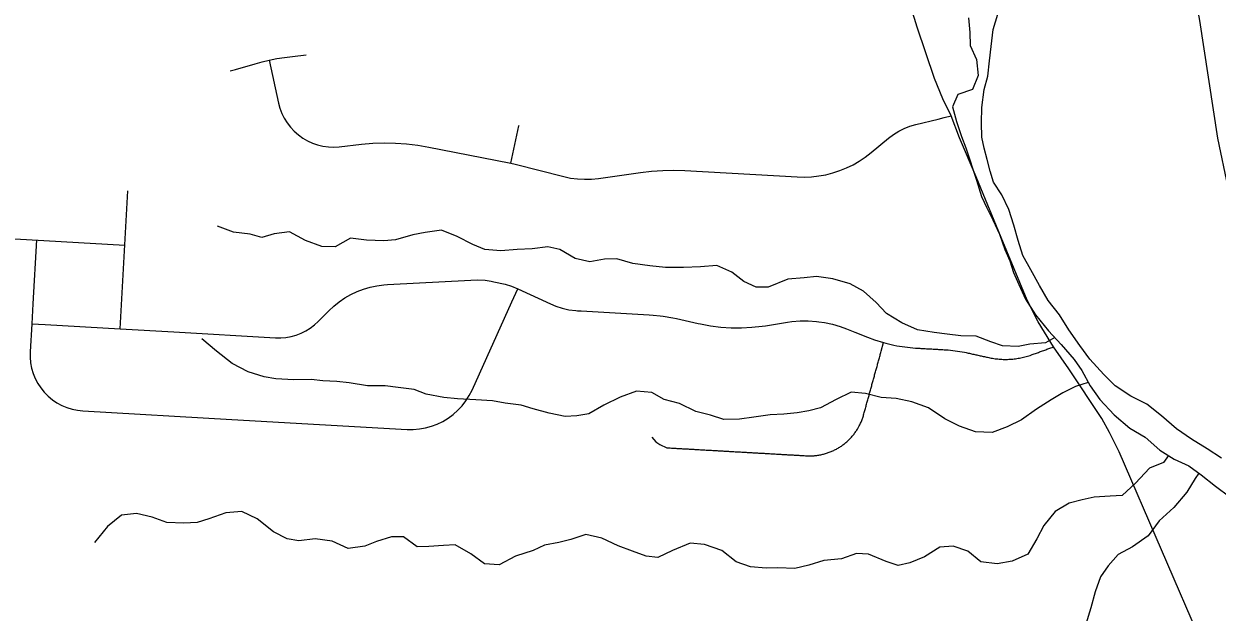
# Model space of a CAD drawing. Extents: x 114843 to 284848, y 317643 to 566895.
# Drawn here: x 184690 to 190019, y 474841 to 477467 of the extents above; entities that cross this region are included whole.
import ezdxf

# ---------------------------------------------------------------- set-up
doc = ezdxf.new("R2010")
doc.units = 0
for name, color, linetype in [('GM_X_Major_River', 7, 'Continuous'), ('GM_X_Minor_River', 7, 'Continuous'), ('GM_X_State_Route', 7, 'Continuous'), ('GM_X_Township_Road', 7, 'Continuous')]:
    doc.layers.add(name, color=color, linetype=linetype)

msp = doc.modelspace()

# ---------------------------------------------------------------- linework, layer by layer
at = {"layer": 'GM_X_Major_River'}
for points in [[(188908.1, 477494.8), (188914.2, 477428.7), (188916.3, 477370.7), (188944.3, 477308.6), (188952.4, 477236.5), (188926.4, 477174.4), (188860.5, 477152.4), (188836.6, 477096.3), (188854.6, 477032.2), (188876.7, 476964.2), (188896.7, 476914.1), (188944.8, 476770), (188966.9, 476696), (188990.9, 476645.9), (189016.9, 476591.9), (189047, 476527.9), (189071, 476459.8), (189093, 476409.8), (189109.1, 476357.8), (189133.1, 476303.7)], [(190039.1, 475527.8), (189975.1, 475569.8), (189905.1, 475613.8), (189837.1, 475659.8), (189771.1, 475717.8), (189705.2, 475769.7), (189633.2, 475805.7), (189563.2, 475851.7), (189513.2, 475901.7), (189451.2, 475969.7), (189405.2, 476031.7), (189357.1, 476101.7), (189315.1, 476167.8), (189265.1, 476231.8), (189225, 476299.8), (189187, 476369.8), (189151, 476433.9), (189130.9, 476499.9), (189110.9, 476568), (189088.8, 476638), (189056.8, 476704.1), (189020.8, 476760.1), (189004.7, 476810.1), (188992.7, 476862.2), (188978.7, 476912.2), (188968.6, 476962.3), (188966.5, 477026.3), (188968.5, 477094.4), (188978.4, 477174.5), (188994.3, 477234.6), (189002.2, 477302.6), (189010.2, 477366.7), (189018.1, 477442.8), (189040, 477510.9)], [(189133.1, 476303.7), (189163.1, 476237.7), (189207.2, 476167.6), (189265.2, 476097.6), (189323.2, 476035.6), (189381.2, 475969.6), (189415.2, 475919.6), (189451.3, 475851.6), (189495.3, 475789.6), (189559.3, 475721.6), (189629.3, 475661.6), (189697.3, 475621.6), (189763.3, 475563.6), (189827.3, 475523.6), (189893.3, 475493.7), (189947.2, 475453.7), (190011.2, 475403.7), (190075.2, 475355.7)]]:
    msp.add_lwpolyline(points, dxfattribs=at)
at = {"layer": 'GM_X_Minor_River'}
for points in [[(189294.4, 476066.4), (189252.6, 476043.1), (189182.7, 476036.6), (189130.8, 476026.2), (189060.9, 476029.7), (189008.8, 476047.3), (188942.6, 476072.9), (188874.7, 476074.4), (188812.7, 476081.9), (188754.7, 476089.5), (188680.7, 476101), (188610.5, 476132.5), (188542.2, 476174.1), (188495.9, 476223.8), (188439.6, 476273.4), (188379.4, 476307), (188303.3, 476328.5), (188229.3, 476340), (188175.3, 476333.6), (188101.5, 476327), (188013.8, 476292.3), (187959.9, 476291.9), (187905.7, 476317.6), (187851.5, 476359.2), (187785.3, 476388.8), (187711.4, 476382.2), (187635.5, 476379.7), (187555.6, 476379.1), (187485.6, 476386.6), (187409.5, 476398.1), (187337.5, 476417.6), (187283.5, 476417.2), (187217.7, 476404.7), (187151.6, 476420.2), (187083.4, 476459.8), (187029.3, 476471.4), (186959.5, 476462.9), (186893.5, 476460.4), (186819.7, 476453.8), (186747.7, 476459.3), (186695.5, 476483), (186625.3, 476518.5), (186555.2, 476546), (186481.3, 476535.5), (186427.5, 476525.1), (186349.7, 476502.5), (186297.8, 476498.1), (186219.8, 476501.6), (186147.8, 476511.1), (186080.2, 476472.5), (186020.2, 476474.1), (185948.1, 476499.6), (185875.8, 476539.1), (185808, 476530.6), (185752.1, 476514.2), (185700.1, 476527.9), (185626.1, 476537.3), (185553.9, 476564.9)], [(189443.3, 475866.6), (189385.9, 475847.9), (189330.2, 475819.5), (189278.5, 475789), (189212.9, 475746.5), (189145.3, 475700), (189081.6, 475667.5), (189013.8, 475643), (188939.9, 475646.4), (188867.7, 475671.9), (188803.6, 475703.5), (188729.3, 475753), (188655.1, 475780.5), (188585.1, 475794), (188519.1, 475799.5), (188449, 475817), (188385, 475822.5), (188317.4, 475790), (188247.7, 475753.5), (188195.8, 475739.1), (188144, 475730.7), (188084.1, 475724.2), (188022.1, 475721.8), (187950.3, 475711.2), (187886.4, 475702.8), (187816.5, 475700.3), (187756.4, 475719.8), (187690.3, 475737.4), (187618.1, 475772.9), (187550, 475790.4), (187493.8, 475822), (187425.9, 475827.6), (187352.1, 475801), (187280.5, 475764.4), (187212.8, 475725.9), (187158.9, 475717.5), (187107, 475715.1), (187035, 475728.6), (186964.9, 475748.1), (186910.8, 475765.7), (186838.8, 475773.2), (186782.8, 475784.8), (186708.8, 475788.3), (186626.8, 475793.7), (186564.8, 475799.3), (186486.8, 475814.7), (186432.7, 475834.3), (186360.7, 475843.8), (186302.7, 475851.4), (186224.8, 475850.9), (186142.7, 475864.3), (186086.7, 475869.9), (186024.8, 475873.4), (185972.8, 475879.1), (185894.8, 475878.5), (185814.9, 475881.9), (185762.9, 475891.6), (185690.8, 475913.1), (185620.5, 475950.6), (185550.2, 476006.2), (185483.8, 476061.8)], [(189801.7, 475539.6), (189780.1, 475508.4), (189716.4, 475484), (189655, 475417.4), (189595.4, 475360.9), (189541.5, 475358.5), (189469.6, 475354), (189415.7, 475341.6), (189357.9, 475327.2), (189296.2, 475290.7), (189244.8, 475228.2), (189213.2, 475167.9), (189173.8, 475099.6), (189104.1, 475069.1), (189036.2, 475056.5), (188964.2, 475066), (188905.9, 475113.6), (188839.8, 475135.2), (188779.9, 475130.7), (188712.3, 475088.2), (188646.6, 475061.7), (188594.7, 475049.3), (188540.6, 475066.9), (188462.4, 475100.4), (188408.5, 475102), (188340.7, 475079.5), (188262.9, 475070.9), (188195.1, 475050.4), (188133.2, 475035.9), (188057.3, 475039.3), (188005.3, 475037), (187935.4, 475042.5), (187871.2, 475066), (187806.9, 475115.6), (187728.8, 475143), (187664.8, 475148.6), (187587.1, 475116), (187521.4, 475085.5), (187469.4, 475091.1), (187407.3, 475112.7), (187343.2, 475136.2), (187271, 475171.7), (187198.9, 475187.2), (187133.2, 475164.7), (187079.3, 475152.3), (187015.4, 475139.9), (186963.7, 475115.4), (186885.9, 475090.8), (186812.3, 475052.3), (186746.3, 475055.8), (186686, 475101.4), (186615.8, 475141), (186563.9, 475138.6), (186498, 475134.1), (186446, 475131.7), (186385.7, 475177.3), (186331.8, 475176.9), (186264, 475156.4), (186212.2, 475136), (186138.3, 475125.5), (186066.2, 475157), (185990.2, 475168.4), (185918.3, 475159.9), (185866.3, 475167.5), (185804.1, 475199.1), (185731.7, 475256.7), (185663.5, 475290.2), (185591.6, 475283.7), (185515.9, 475257.1), (185464.1, 475240.7), (185404.1, 475238.3), (185328.2, 475241.7), (185262.1, 475265.3), (185192, 475280.8), (185126.1, 475274.3), (185062.5, 475223.8), (185005.1, 475151.3)], [(189937.8, 475460.7), (189920.6, 475437.4), (189883, 475377.1), (189825.6, 475308.6), (189760.1, 475248), (189710.7, 475181.6), (189641.1, 475133), (189577.4, 475098.6), (189531.9, 475048.2), (189498.3, 474997.9), (189474.8, 474931.6), (189455.4, 474859.4), (189431.9, 474787.2)]]:
    msp.add_lwpolyline(points, dxfattribs=at)
at = {"layer": 'GM_X_State_Route'}
msp.add_lwpolyline([(189959, 474681.5), (189581, 475556.3), (189538.5, 475642.9), (189503.9, 475705.9), (189356.3, 475927.5), (189288.6, 476025.3), (189276, 476044.5), (189219.1, 476137.1), (189170.7, 476233.5), (189054.6, 476514.3), (188942.6, 476783.9), (188869, 476959.3), (188831.7, 477056.4), (188794.5, 477133.3), (188757.2, 477223.4), (188679.3, 477452.6), (188551.5, 477867.8)], dxfattribs=at)
at = {"layer": 'GM_X_Township_Road'}
for p, q in [((185119.3, 476105.7), (185154.6, 476722.1)), ((184483.8, 476517.6), (185140.7, 476480)), ((184746.4, 476502.6), (184730.1, 476218.1))]:
    msp.add_line(p, q, dxfattribs=at)
for points in [[(190894.4, 474755), (190794.1, 474945.9), (190712.8, 475128.4), (190648.7, 475266.9), (190590.8, 475409.7), (190548, 475510.4), (190471.2, 475657.2), (190426.5, 475720.1), (190365, 475789.1), (190303.4, 475875), (190260.6, 475961), (190235.1, 476054.6), (190205.9, 476183.8), (190179.3, 476284.8), (190114.1, 476517.3), (190021.7, 476956.7), (189942.5, 477482.1), (189845.9, 477997.1), (189788, 478306.8), (189770.2, 478418.1), (189774, 478558.6), (189772.8, 478723.3), (189786.2, 478997.4)], [(185611.3, 477257.5), (185634.2, 477264.1), (185723, 477289.6), (185753.9, 477298), (185785.1, 477305.4), (185819.4, 477312.3), (185854, 477318), (185888.8, 477322.5), (185951, 477329.4)], [(185785.1, 477305.4), (185827.1, 477114), (185833.4, 477090.4), (185842.1, 477067.6), (185852.9, 477045.8), (185865.8, 477025.1), (185880.7, 477005.8), (185897.3, 476988), (185915.6, 476971.9), (185935.4, 476957.7), (185956.5, 476945.4), (185978.7, 476935.3), (186001.7, 476927.4), (186025.5, 476921.8), (186049.6, 476918.5), (186074, 476917.6), (186098.3, 476919), (186198.1, 476929.9), (186248.3, 476934.1), (186298.6, 476935.7), (186349, 476934.8), (186399.2, 476931.4), (186449.2, 476925.5), (186498.8, 476917), (186856.8, 476846.8), (186864.9, 476845.1), (186883.4, 476840.8), (187100.9, 476785.7), (187131.4, 476779.2), (187162.3, 476775.1), (187193.4, 476773.5), (187224.6, 476774.2), (187255.6, 476777.4), (187443.9, 476804.3), (187493.2, 476810), (187542.8, 476813.4), (187592.5, 476814.2), (187642.1, 476812.6), (188142.9, 476783.9), (188175.2, 476783.2), (188207.6, 476784.6), (188239.8, 476788.3), (188271.6, 476794.1), (188303, 476802.1), (188333.7, 476812.2), (188363.7, 476824.4), (188392.8, 476838.6), (188420.9, 476854.8), (188447.8, 476872.8), (188473.4, 476892.6), (188551.7, 476957.6), (188573.5, 476974.1), (188596.8, 476988.6), (188621.4, 477000.9), (188646.9, 477010.8), (188673.3, 477018.5), (188773.1, 477042.4), (188800.4, 477048.9), (188831.7, 477056.4)], [(186864.9, 476845.1), (186900.4, 477011.5), (186901.1, 477014.8)], [(184725, 476128.2), (184784.9, 476124.8), (185119.3, 476105.7), (185358.9, 476092), (185813.2, 476066), (185836.6, 476065.7), (185860, 476067.7), (185883.1, 476071.8), (185905.7, 476078.1), (185927.6, 476086.5), (185948.7, 476096.9), (185968.6, 476109.2), (185987.3, 476123.4), (186004.7, 476139.2), (186051.5, 476186.3), (186074, 476207.2), (186098, 476226.3), (186123.5, 476243.6), (186150.2, 476258.8), (186177.9, 476272), (186206.6, 476282.9), (186236.1, 476291.7), (186266.2, 476298.1), (186296.6, 476302.2), (186313.4, 476303.5), (186685.9, 476323.6), (186717.6, 476324.2), (186749.3, 476322.6), (186777.1, 476318.3), (186788.9, 476316.2), (186839.6, 476305.2), (186868.2, 476295.6), (186896.1, 476284), (187041.5, 476218), (187065.3, 476206.5), (187094.5, 476197.6), (187124.3, 476191.2), (187154.6, 476187.4), (187162.5, 476186.9), (187178, 476186), (187482.6, 476168.5), (187500.6, 476167.3), (187532.2, 476164), (187544.8, 476162.3), (187588.6, 476154.8), (187604, 476151.5), (187701.7, 476129.5), (187711.3, 476127.4), (187756.7, 476119.2), (187802.4, 476113.6), (187848.4, 476110.6), (187894.6, 476110.3), (187940.6, 476112.6), (187986.4, 476117.6), (188001.5, 476119.8), (188100.3, 476135.4), (188119.7, 476138), (188156.1, 476141), (188192.6, 476141.3), (188229.1, 476138.9), (188239.8, 476137.6), (188265.2, 476133.8), (188301, 476126.1), (188336, 476115.9), (188363.6, 476105.8), (188400.9, 476090.9), (188457.6, 476068.2), (188488.5, 476056.7), (188529.5, 476044.1), (188540.1, 476041.2), (188552, 476038.2), (188563.9, 476035.4), (188575.8, 476032.9), (188587.8, 476030.6), (188599.8, 476028.4), (188611.9, 476026.5), (188624, 476024.8), (188636.1, 476023.3), (188648.3, 476022), (188660.5, 476020.9), (188672.6, 476020), (188676.1, 476019.8), (188681.1, 476019.5), (188686, 476019.2), (188690.9, 476019), (188695.8, 476018.7), (188700.8, 476018.4), (188705.7, 476018.1), (188710.7, 476017.8), (188715.6, 476017.5), (188720.5, 476017.2), (188725.5, 476017), (188730.4, 476016.7), (188735.3, 476016.4), (188740.2, 476016.1), (188745.2, 476015.8), (188750.1, 476015.6), (188755, 476015.3), (188760, 476015), (188764.9, 476014.7), (188769.8, 476014.4), (188774.8, 476014.2), (188779.7, 476013.9), (188784.6, 476013.6), (188789.6, 476013.3), (188794.5, 476013), (188799.4, 476012.7), (188804.3, 476012.4), (188817.8, 476011.5), (188828.2, 476010.6), (188838.6, 476009.5), (188849, 476008.2), (188859.4, 476006.7), (188869.7, 476005.1), (188880, 476003.2), (188890.3, 476001.2), (188898.2, 475999.6), (188903, 475998.5), (188907.8, 475997.5), (188912.5, 475996.4), (188917.3, 475995.4), (188922.1, 475994.3), (188926.9, 475993.3), (188931.7, 475992.2), (188936.5, 475991.2), (188941.3, 475990.1), (188946.1, 475989.1), (188950.8, 475988), (188955.6, 475987), (188960.4, 475985.9), (188965.2, 475984.9), (188970, 475983.8), (188974.8, 475982.8), (188979.6, 475981.7), (188984.4, 475980.7), (188989.1, 475979.7), (188993.9, 475978.6), (188998.7, 475977.6), (189003.3, 475976.6), (189009.3, 475975.4), (189015.3, 475974.4), (189021.3, 475973.4), (189027.4, 475972.5), (189033.5, 475971.8), (189039.5, 475971.1), (189045.6, 475970.6), (189051.7, 475970.2), (189057.8, 475969.8), (189063.9, 475969.6), (189070, 475969.5), (189076.1, 475969.5), (189082.2, 475969.6), (189088.3, 475969.8), (189094.4, 475970.1), (189100.5, 475970.5), (189106.6, 475971), (189112.7, 475971.7), (189118.8, 475972.4), (189124.8, 475973.2), (189130.9, 475974.2), (189136.9, 475975.3), (189142.9, 475976.4), (189148.8, 475977.7), (189154.8, 475979), (189160.7, 475980.5), (189166.6, 475982.1), (189172.5, 475983.8), (189178.4, 475985.5), (189184.1, 475987.4), (189189.9, 475989.4), (189193.3, 475990.6), (189197.9, 475992.3), (189202.6, 475994), (189207.2, 475995.7), (189211.9, 475997.4), (189216.5, 475999.1), (189221.2, 476000.7), (189225.8, 476002.5), (189230.4, 476004.1), (189235.1, 476005.8), (189239.7, 476007.5), (189244.4, 476009.2), (189249.1, 476010.9), (189253.7, 476012.6), (189258.4, 476014.3), (189263, 476016), (189267.7, 476017.7), (189272.3, 476019.4), (189276.9, 476021.1), (189281.6, 476022.8), (189288.6, 476025.3)], [(184730.1, 476218.1), (184725, 476128.2), (184717.8, 476003.4), (184717.6, 475978.9), (184719.8, 475954.4), (184724.4, 475930.3), (184731.4, 475906.8), (184740.6, 475884.1), (184752, 475862.3), (184765.4, 475841.8), (184780.8, 475822.7), (184798.1, 475805.3), (184816.9, 475789.5), (184837.2, 475775.8), (184858.7, 475764), (184881.3, 475754.4), (184904.7, 475747.1), (184928.8, 475742.2), (184953.2, 475739.6), (185618.1, 475701.5), (186400.8, 475656.8), (186428.5, 475656.5), (186456.1, 475658.7), (186483.4, 475663.5), (186510.2, 475670.8), (186536.1, 475680.5), (186561.1, 475692.6), (186584.8, 475707), (186607.1, 475723.5), (186627.8, 475741.9), (186646.7, 475762.2), (186663.6, 475784.2), (186678.5, 475807.6), (186691.1, 475832.3), (186869.7, 476225.8), (186896.1, 476284)], [(187493.6, 475622.5), (187512.2, 475601.9), (187529.4, 475589.5), (187561.6, 475574.7), (187566.6, 475574.4), (187571.6, 475574.1), (187576.6, 475573.8), (187581.6, 475573.6), (187586.6, 475573.3), (187591.6, 475573), (187596.5, 475572.7), (187601.5, 475572.4), (187606.5, 475572.2), (187611.5, 475571.9), (187616.5, 475571.6), (187621.5, 475571.3), (187626.5, 475571), (187631.5, 475570.7), (187636.5, 475570.4), (187641.4, 475570.1), (187646.4, 475569.9), (187651.4, 475569.6), (187656.4, 475569.3), (187661.4, 475569), (187666.4, 475568.7), (187671.3, 475568.4), (187676.3, 475568.2), (187681.3, 475567.9), (187686.3, 475567.6), (187691.3, 475567.3), (187696.3, 475567), (187701.3, 475566.7), (187706.3, 475566.4), (187711.3, 475566.2), (187716.2, 475565.9), (187721.2, 475565.6), (187726.2, 475565.3), (187731.2, 475565), (187736.2, 475564.7), (187741.2, 475564.4), (187746.1, 475564.2), (187751.1, 475563.9), (187756.1, 475563.6), (187761.1, 475563.3), (187766.1, 475563), (187771.1, 475562.7), (187776.1, 475562.5), (187781.1, 475562.2), (187786.1, 475561.9), (187791.1, 475561.6), (187796, 475561.3), (187801, 475561), (187806, 475560.7), (187811, 475560.4), (187816, 475560.2), (187821, 475559.9), (187826, 475559.6), (187831, 475559.3), (187836, 475559), (187840.9, 475558.8), (187845.9, 475558.5), (187850.9, 475558.2), (187855.9, 475557.9), (187860.9, 475557.6), (187865.9, 475557.3), (187870.8, 475557), (187875.8, 475556.7), (187880.8, 475556.5), (187885.8, 475556.2), (187890.8, 475555.9), (187895.8, 475555.6), (187900.8, 475555.3), (187905.8, 475555), (187910.8, 475554.7), (187915.7, 475554.5), (187920.7, 475554.2), (187925.7, 475553.9), (187930.7, 475553.6), (187935.7, 475553.3), (187940.7, 475553), (187945.6, 475552.8), (187950.6, 475552.5), (187955.6, 475552.2), (187960.6, 475551.9), (187965.6, 475551.6), (187970.6, 475551.3), (187975.6, 475551), (187980.6, 475550.7), (187985.6, 475550.5), (187990.5, 475550.2), (187995.5, 475549.9), (188000.5, 475549.6), (188005.5, 475549.3), (188010.5, 475549.1), (188015.5, 475548.8), (188020.5, 475548.5), (188025.5, 475548.2), (188030.5, 475547.9), (188035.4, 475547.6), (188040.4, 475547.3), (188045.4, 475547), (188050.4, 475546.7), (188055.4, 475546.5), (188060.4, 475546.2), (188065.4, 475545.9), (188070.3, 475545.6), (188075.3, 475545.3), (188080.3, 475545.1), (188085.3, 475544.8), (188090.3, 475544.5), (188095.3, 475544.2), (188100.3, 475543.9), (188105.3, 475543.6), (188110.3, 475543.3), (188115.2, 475543.1), (188120.2, 475542.8), (188125.2, 475542.5), (188130.2, 475542.2), (188135.2, 475541.9), (188140.2, 475541.6), (188145.1, 475541.3), (188150.1, 475541), (188155.1, 475540.8), (188160.1, 475540.5), (188165.1, 475540.2), (188170.1, 475539.9), (188175.1, 475539.6), (188180.1, 475539.4), (188185.1, 475539.1), (188192.5, 475538.8), (188196.8, 475538.7), (188201.2, 475538.7), (188205.6, 475538.7), (188209.9, 475538.9), (188214.3, 475539.1), (188218.6, 475539.4), (188223, 475539.8), (188227.3, 475540.2), (188231.6, 475540.7), (188236, 475541.4), (188240.3, 475542), (188244.6, 475542.8), (188248.9, 475543.6), (188253.1, 475544.5), (188257.4, 475545.5), (188261.6, 475546.5), (188265.8, 475547.6), (188270, 475548.9), (188274.2, 475550.1), (188278.3, 475551.5), (188282.5, 475552.9), (188286.6, 475554.4), (188290.6, 475555.9), (188294.7, 475557.6), (188298.7, 475559.3), (188302.7, 475561), (188306.7, 475562.9), (188310.6, 475564.8), (188314.5, 475566.7), (188318.3, 475568.8), (188322.2, 475570.9), (188325.9, 475573.1), (188329.7, 475575.3), (188333.4, 475577.6), (188337, 475580), (188340.7, 475582.4), (188344.2, 475584.9), (188347.8, 475587.5), (188351.3, 475590.1), (188354.7, 475592.8), (188358.1, 475595.5), (188361.4, 475598.3), (188364.7, 475601.2), (188368, 475604.1), (188371.2, 475607.1), (188374.3, 475610.1), (188377.4, 475613.2), (188380.4, 475616.3), (188383.4, 475619.5), (188386.4, 475622.8), (188389.2, 475626), (188392, 475629.4), (188394.8, 475632.8), (188397.5, 475636.2), (188400.1, 475639.7), (188402.7, 475643.2), (188405.2, 475646.8), (188407.6, 475650.4), (188410, 475654), (188412.3, 475657.8), (188414.6, 475661.5), (188419.2, 475669.7), (188420.9, 475672.9), (188422.9, 475676.8), (188424.8, 475680.7), (188426.7, 475684.7), (188428.5, 475688.7), (188430.2, 475692.7), (188431.8, 475696.7), (188433.4, 475700.8), (188434.9, 475704.9), (188436.3, 475709), (188437.6, 475713.2), (188438.9, 475717.3), (188440.1, 475721.5), (188441.6, 475726.7), (188442.9, 475731.5), (188444.3, 475736.3), (188445.6, 475741.2), (188446.9, 475746), (188448.2, 475750.8), (188449.6, 475755.6), (188450.9, 475760.4), (188452.2, 475765.2), (188453.6, 475770), (188454.9, 475774.8), (188456.2, 475779.6), (188457.6, 475784.4), (188458.9, 475789.2), (188460.2, 475794), (188461.6, 475798.8), (188462.9, 475803.7), (188464.2, 475808.5), (188465.6, 475813.3), (188466.9, 475818.1), (188468.2, 475822.9), (188469.6, 475827.7), (188470.9, 475832.5), (188472.2, 475837.3), (188473.6, 475842.1), (188474.9, 475846.9), (188476.2, 475851.7), (188477.5, 475856.5), (188478.9, 475861.4), (188480.2, 475866.2), (188481.5, 475871), (188482.9, 475875.8), (188484.2, 475880.6), (188485.5, 475885.4), (188486.9, 475890.2), (188488.2, 475895), (188489.5, 475899.8), (188490.9, 475904.6), (188492.2, 475909.4), (188493.5, 475914.2), (188494.9, 475919.1), (188496.2, 475923.9), (188497.5, 475928.7), (188498.9, 475933.5), (188500.2, 475938.3), (188501.5, 475943.1), (188502.8, 475947.9), (188504.2, 475952.7), (188505.5, 475957.5), (188506.8, 475962.3), (188508.2, 475967.1), (188509.5, 475971.9), (188510.8, 475976.7), (188512.2, 475981.6), (188513.5, 475986.4), (188514.8, 475991.2), (188516.2, 475996), (188517.5, 476000.8), (188518.8, 476005.6), (188529.5, 476044.1)]]:
    msp.add_lwpolyline(points, dxfattribs=at)

doc.saveas('drawing.dxf')
